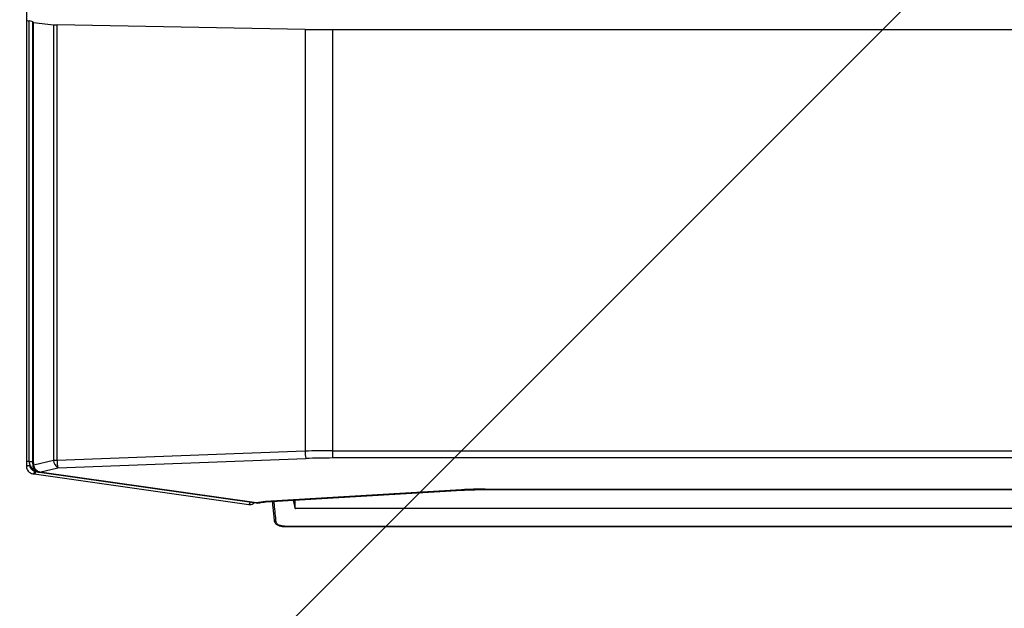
# Model space of a CAD drawing. Header units: millimetres. Extents: x -604189 to 881711, y -381903 to -7297.
# Tile 980 of 1056: x -546321 to -545936, y -161007 to -160777. Entities that reach past the tile are written whole.
import ezdxf

# ---------------------------------------------------------------- set-up
doc = ezdxf.new("R2010")
doc.units = ezdxf.units.MM
doc.header["$LTSCALE"] = 100
doc.linetypes.add('ACAD_ISO04W100', pattern=[30.5, 24, -3, 0.5, -3])
doc.layers.get('Defpoints').update_dxf_attribs({"color": 30})
doc.layers.add('Flowair', color=1, linetype='Continuous')
doc.layers.add('OPIS', color=7, linetype='Continuous')
doc.layers.add('strop osie', color=80, linetype='ACAD_ISO04W100', lineweight=5)
doc.styles.get("Standard").update_dxf_attribs({"font": 'romans.shx', "width": 0.5})
doc.dimstyles.new('1 50', dxfattribs={"dimtxt": 150, "dimasz": 80, "dimexe": 1, "dimexo": 1, "dimgap": 20, "dimtad": 1, "dimdec": 0, "dimlfac": 0.1, "dimtxsty": 'Standard', "dimblk": 'ARCHTICK', "dimcen": 200, "dimclrd": 2, "dimadec": 1, "dimazin": 0, "dimtfac": 1, "dimtdec": 0, "dimtmove": 0, "dimatfit": 3, "dimldrblk": 'ARCHTICK', "dimfxl": 120, "dimfxlon": 1, "dimtfill": 1, "dimarcsym": 0})

# ---------------------------------------------------------------- blocks, each defined once
blk = doc.blocks.new('_ArchTick')
at = {"layer": 'strop osie', "color": 0, "const_width": 0.15}
blk.add_lwpolyline([(-0.5, -0.5), (0.5, 0.5)], dxfattribs=at)
blk = doc.blocks.new('*D3270')
at = {"layer": 'Defpoints', "color": 0, "linetype": 'ByBlock', "lineweight": 5, "transparency": 16777216}
for p in [(-536398.94, -160500.31), (-535687.5, -160500.31), (-551668.94, -168350.3)]:
    blk.add_point(p, dxfattribs=at)
at = {"layer": 'OPIS', "color": 0, "linetype": 'Continuous', "lineweight": -2, "transparency": 16777216}
for p, q in [((-535747.5, -160500.31), (-535686.5, -160500.31)), ((-535747.5, -168350.3), (-535686.5, -168350.3))]:
    blk.add_line(p, q, dxfattribs=at)
at = {"layer": 'OPIS', "color": 2, "lineweight": -2, "transparency": 16777216}
blk.add_line((-535687.5, -168350.3), (-535687.5, -160500.31), dxfattribs=at)
at = {"layer": 'OPIS', "color": 2, "linetype": 'ByBlock', "lineweight": -2, "transparency": 16777216, "xscale": 80, "yscale": 80, "zscale": 80}
for p, rotation in [((-535687.5, -160500.31), 90), ((-535687.5, -168350.3), 270)]:
    blk.add_blockref('_ArchTick', p, dxfattribs=dict(at, rotation=rotation))
at = {"layer": 'OPIS', "color": 0, "linetype": 'ByBlock', "lineweight": 13, "transparency": 16777216, "insert": (-535782.5, -164425.31), "char_height": 150, "attachment_point": 5, "rotation": 90, "bg_fill": 3, "box_fill_scale": 1.1, "bg_fill_color": 256, "bg_fill_true_color": 13158600, "bg_fill_transparency": 0}
blk.add_mtext('785', dxfattribs=at)
blk = doc.blocks.new('*D3281')
at = {"layer": 'Defpoints', "color": 0, "linetype": 'ByBlock', "lineweight": 5, "transparency": 16777216}
for p in [(-552118.94, -159745.28), (-535687.5, -164715.31), (-535410.16, -164715.31)]:
    blk.add_point(p, dxfattribs=at)
at = {"layer": 'OPIS', "color": 0, "linetype": 'Continuous', "lineweight": -2, "transparency": 16777216}
for p, q in [((-535470.16, -159745.28), (-535409.16, -159745.28)), ((-535470.16, -164715.31), (-535409.16, -164715.31))]:
    blk.add_line(p, q, dxfattribs=at)
at = {"layer": 'OPIS', "color": 2, "lineweight": -2, "transparency": 16777216}
blk.add_line((-535410.16, -159745.28), (-535410.16, -164715.31), dxfattribs=at)
at = {"layer": 'OPIS', "color": 2, "linetype": 'ByBlock', "lineweight": -2, "transparency": 16777216, "xscale": 80, "yscale": 80, "zscale": 80}
for p, rotation in [((-535410.16, -159745.28), 90), ((-535410.16, -164715.31), 270)]:
    blk.add_blockref('_ArchTick', p, dxfattribs=dict(at, rotation=rotation))
at = {"layer": 'OPIS', "color": 0, "linetype": 'ByBlock', "lineweight": 13, "transparency": 16777216, "insert": (-535505.16, -162230.3), "char_height": 150, "attachment_point": 5, "rotation": 90, "bg_fill": 3, "box_fill_scale": 1.1, "bg_fill_color": 256, "bg_fill_true_color": 13158600, "bg_fill_transparency": 0}
blk.add_mtext('497', dxfattribs=at)
blk = doc.blocks.new('*D3283')
at = {"layer": 'Defpoints', "color": 0, "linetype": 'ByBlock', "lineweight": 5, "transparency": 16777216}
for p in [(-549860.21, -159420.3), (-548544.07, -179490.3), (-536848.94, -179490.3)]:
    blk.add_point(p, dxfattribs=at)
at = {"layer": 'OPIS', "color": 0, "linetype": 'Continuous', "lineweight": -2, "transparency": 16777216}
for p, q in [((-548604.07, -159420.3), (-548543.07, -159420.3)), ((-548484.07, -179490.3), (-548545.07, -179490.3))]:
    blk.add_line(p, q, dxfattribs=at)
at = {"layer": 'OPIS', "color": 2, "lineweight": -2, "transparency": 16777216}
blk.add_line((-548544.07, -159420.3), (-548544.07, -179490.3), dxfattribs=at)
at = {"layer": 'OPIS', "color": 2, "linetype": 'ByBlock', "lineweight": -2, "transparency": 16777216, "xscale": 80, "yscale": 80, "zscale": 80}
for p, rotation in [((-548544.07, -159420.3), 90), ((-548544.07, -179490.3), 270)]:
    blk.add_blockref('_ArchTick', p, dxfattribs=dict(at, rotation=rotation))
at = {"layer": 'OPIS', "color": 0, "linetype": 'ByBlock', "lineweight": 13, "transparency": 16777216, "insert": (-548639.07, -169455.3), "char_height": 150, "attachment_point": 5, "rotation": 90, "bg_fill": 3, "box_fill_scale": 1.1, "bg_fill_color": 256, "bg_fill_true_color": 13158600, "bg_fill_transparency": 0}
blk.add_mtext('2007', dxfattribs=at)
blk = doc.blocks.new('*D3365')
at = {"layer": 'Defpoints', "color": 0, "linetype": 'ByBlock', "lineweight": 5, "transparency": 16777216}
for p in [(-546883.98, -159870.3), (-546349.76, -159870.3), (-546848.94, -161625.27)]:
    blk.add_point(p, dxfattribs=at)
at = {"layer": 'OPIS', "color": 0, "linetype": 'Continuous', "lineweight": -2, "transparency": 16777216}
for p, q in [((-546409.76, -159870.3), (-546348.76, -159870.3)), ((-546409.76, -161625.27), (-546348.76, -161625.27))]:
    blk.add_line(p, q, dxfattribs=at)
at = {"layer": 'OPIS', "color": 2, "lineweight": -2, "transparency": 16777216}
blk.add_line((-546349.76, -161625.27), (-546349.76, -159870.3), dxfattribs=at)
at = {"layer": 'OPIS', "color": 2, "linetype": 'ByBlock', "lineweight": -2, "transparency": 16777216, "xscale": 80, "yscale": 80, "zscale": 80}
for p, rotation in [((-546349.76, -159870.3), 90), ((-546349.76, -161625.27), 270)]:
    blk.add_blockref('_ArchTick', p, dxfattribs=dict(at, rotation=rotation))
at = {"layer": 'OPIS', "color": 0, "linetype": 'ByBlock', "lineweight": 5, "transparency": 16777216, "insert": (-546444.76, -160747.78), "char_height": 150, "attachment_point": 5, "rotation": 90, "bg_fill": 3, "box_fill_scale": 1.1, "bg_fill_color": 256, "bg_fill_true_color": 13158600, "bg_fill_transparency": 0}
blk.add_mtext('175', dxfattribs=at)
blk = doc.blocks.new('FB 100V z KM 10.2017')
at = {"layer": 'Flowair', "linetype": 'Continuous'}
for p, q in [((10455.89, 4690.97), (10455.89, 5004.98)), ((10455.95, 4690.97), (10455.95, 5004.98)), ((10452.43, 5002.84), (10452.43, 4693.12)), ((10358.89, 4700.47), (10358.89, 4995.48)), ((10441.14, 4700.47), (10441.14, 4995.48)), ((10442.56, 4995.48), (10442.56, 4700.47)), ((10448.65, 4730.2), (10448.65, 4965.75)), ((10448.73, 4730.2), (10448.73, 4965.75)), ((10448.65, 4730.2), (10448.73, 4730.2)), ((10448.78, 4725.6), (10448.86, 4725.66)), ((10448.78, 4725.6), (10451.07, 4687.28)), ((10448.86, 4725.66), (10448.86, 4725.69)), ((10451.14, 4687.37), (10448.86, 4725.69)), ((10441.14, 4700.47), (10358.89, 4700.47)), ((10442.56, 4700.47), (10441.14, 4700.47)), ((10444.46, 4646.74), (10442.66, 4695.17)), ((10358.84, 4695.01), (10357.96, 4646.58)), ((10358.84, 4695.01), (10441.24, 4695.01)), ((10441.24, 4695.01), (10443.04, 4646.58)), ((10452.43, 4693.1), (10452.43, 4693.12)), ((10455.89, 4690.97), (10455.95, 4690.97)), ((10455.95, 4690.97), (10455.95, 4690.97)), ((10451.33, 4685.51), (10445.32, 4643.19)), ((10451.07, 4687.28), (10451.14, 4687.35)), ((10451.14, 4687.35), (10451.14, 4687.37)), ((10451.35, 4685.47), (10451.33, 4685.51)), ((10445.34, 4643.12), (10451.35, 4685.44)), ((10445.69, 4642.12), (10451.64, 4684.01)), ((10451.19, 4684.27), (10451.3, 4684.25)), ((10451.3, 4684.25), (10451.4, 4684.22)), ((10451.35, 4685.44), (10451.35, 4685.47)), ((10451.4, 4684.22), (10451.48, 4684.19)), ((10451.48, 4684.19), (10451.56, 4684.15)), ((10451.56, 4684.15), (10451.61, 4684.1)), ((10451.61, 4684.1), (10451.64, 4684.06)), ((10451.64, 4684.06), (10451.64, 4684.01)), ((10357.47, 4641.99), (10357.92, 4645.88)), ((10357.92, 4645.88), (10443.04, 4645.88)), ((10443.04, 4646.58), (10357.96, 4646.58)), ((10443.04, 4646.58), (10443.04, 4645.88)), ((10443.04, 4645.88), (10443.96, 4642.03)), ((10445.32, 4643.16), (10444.46, 4646.74)), ((10445.32, 4643.19), (10445.32, 4643.16)), ((10445.34, 4643.15), (10445.32, 4643.19)), ((10357.35, 4641.89), (10357.14, 4641.12)), ((10357.4, 4641.77), (10443.28, 4641.77)), ((10443.28, 4641.99), (10357.47, 4641.99)), ((10443.28, 4641.77), (10443.28, 4641.99)), ((10443.28, 4641.12), (10443.28, 4641.77)), ((10443.96, 4642.03), (10443.95, 4642.03)), ((10443.98, 4641.82), (10443.99, 4641.82)), ((10444.13, 4641.32), (10444.09, 4641.32)), ((10445.13, 4642.39), (10445.03, 4642.39)), ((10445.13, 4642.39), (10445.09, 4642.15)), ((10445.09, 4642.15), (10445.2, 4642.13)), ((10445.15, 4642.54), (10445.13, 4642.39)), ((10445.13, 4642.39), (10445.23, 4642.38)), ((10445.2, 4642.13), (10445.31, 4642.11)), ((10445.23, 4642.38), (10445.34, 4642.35)), ((10445.31, 4642.11), (10445.41, 4642.08)), ((10445.34, 4643.12), (10445.32, 4643.16)), ((10445.34, 4643.12), (10445.34, 4643.15)), ((10445.34, 4643.09), (10445.34, 4643.12)), ((10445.34, 4643.09), (10445.34, 4643.12)), ((10445.34, 4642.35), (10445.44, 4642.33)), ((10445.41, 4642.08), (10445.5, 4642.05)), ((10445.44, 4642.33), (10445.53, 4642.29)), ((10445.5, 4642.05), (10445.57, 4642)), ((10445.53, 4642.29), (10445.6, 4642.25)), ((10445.57, 4642), (10445.62, 4641.96)), ((10445.6, 4642.25), (10445.66, 4642.2)), ((10445.62, 4641.96), (10445.65, 4641.91)), ((10445.65, 4641.91), (10445.66, 4641.87)), ((10445.66, 4642.2), (10445.68, 4642.16)), ((10445.66, 4641.87), (10445.69, 4642.12)), ((10445.68, 4642.16), (10445.69, 4642.12)), ((10344.24, 4640.58), (10357.06, 4640.58)), ((10357.06, 4640.58), (10443.28, 4640.58)), ((10443.28, 4641.12), (10357.14, 4641.12)), ((10443.28, 4641.12), (10443.28, 4640.58)), ((10444.13, 4640.58), (10444.17, 4640.58))]:
    blk.add_line(p, q, dxfattribs=at)
for centre, radius, start, end in [((10441.22, 4701.4), 6.39, 270.1573, 283.0071), ((10454.7, 4689.33), 0.358, 275.969, 6.9106), ((10443.02, 4652.97), 6.4, 270.1618, 283.0026), ((10442.88, 4647.74), 1.87, 274.8526, 327.7189), ((10443.28, 4642.83), 1.7, 269.8867, 298.311), ((10444.72, 4642.04), 0.769, 180.8826, 196.854), ((10444.73, 4642.05), 0.776, 181.0102, 196.837), ((10446.59, 4641.07), 2.51, 174.1762, 191.3556), ((10443.39, 4642.65), 1.5, 297.7549, 339.5204), ((10446.54, 4641.07), 2.42, 173.9741, 191.7705)]:
    blk.add_arc(centre, radius, start, end, dxfattribs=at)
for centre, major_axis, ratio, start_param, end_param in [((10457.6, 4730.2), (0, 26.5), 0.337962, 1.570796, 1.745329), ((10350.67, 4700.47), (0, 50), 0.164425, 4.602843, 4.712389), ((10457.53, 4700.47), (0, 50), 0.327824, 1.570796, 1.680342), ((10458.96, 4700.47), (0, 48.5), 0.337962, 1.570796, 1.680342), ((10168.03, 4419.02), (-336.91, -256.02), 0.290937, 3.526003, 3.534241), ((10452.4, 4687.98), (0, 4), 0.337962, 1.745329, 2.23389), ((10357.72, 4646.74), (0, 1.5), 0.164425, 4.09894, 4.602843), ((10357.4, 4642.27), (0, 0.5), 0.164425, 2.434115, 4.09894), ((10357.06, 4641.08), (0, 0.5), 0.164425, 3.141593, 4.801755)]:
    blk.add_ellipse(centre, major_axis=major_axis, ratio=ratio, start_param=start_param, end_param=end_param, dxfattribs=at)
for points, knots in [([(10448.86, 4725.69), (10448.84, 4726.02), (10448.79, 4727), (10448.74, 4728.51), (10448.73, 4729.68), (10448.73, 4730.2)], [0, 0, 0, 0, 0.226773, 0.657825, 1, 1, 1, 1]), ([(10452.42, 4693.11), (10452.42, 4693.11), (10452.42, 4693.11), (10452.42, 4693.11), (10452.42, 4693.11), (10452.42, 4693.1), (10452.41, 4693.1), (10452.38, 4693.08), (10452.23, 4693.05), (10451.92, 4693.01), (10451.43, 4692.95), (10451.04, 4692.9), (10450.82, 4692.88)], [0, 0, 0, 0, 0.000055, 0.000475, 0.000819, 0.002188, 0.005355, 0.018477, 0.073254, 0.294348, 0.605322, 1, 1, 1, 1]), ([(10450.83, 4692.7), (10451.21, 4692.78), (10451.73, 4692.89), (10452.23, 4693.01), (10452.38, 4693.06), (10452.42, 4693.09), (10452.42, 4693.1), (10452.43, 4693.1), (10452.43, 4693.1)], [0, 0, 0, 0, 0.692724, 0.922982, 0.980896, 0.995525, 0.999548, 1, 1, 1, 1]), ([(10452.43, 4693.12), (10452.43, 4693.11), (10452.43, 4693.11), (10452.42, 4693.11), (10452.42, 4693.11), (10452.42, 4693.11)], [0, 0, 0, 0, 0.558783, 0.735392, 1, 1, 1, 1]), ([(10455.06, 4689.38), (10454.51, 4689.32), (10453.41, 4689.2), (10452.12, 4689.07), (10451.24, 4688.99), (10451.05, 4688.97)], [0, 0, 0, 0, 0.436865, 0.873611, 1, 1, 1, 1]), ([(10454.77, 4689), (10454.8, 4689), (10454.96, 4688.99), (10455.22, 4689.14), (10455.51, 4689.41), (10455.74, 4689.8), (10455.89, 4690.29), (10455.96, 4690.71), (10455.95, 4690.93), (10455.94, 4690.97)], [0, 0, 0, 0, 0.048013, 0.215926, 0.384417, 0.568489, 0.76279, 0.957065, 1, 1, 1, 1]), ([(10455.89, 4690.97), (10455.88, 4690.8), (10455.86, 4690.44), (10455.71, 4689.96), (10455.49, 4689.6), (10455.26, 4689.42), (10455.11, 4689.39), (10455.06, 4689.38)], [0, 0, 0, 0, 0.219391, 0.438898, 0.660048, 0.884208, 1, 1, 1, 1]), ([(10451.07, 4688.6), (10451.45, 4688.64), (10452.75, 4688.76), (10453.92, 4688.89), (10454.74, 4688.98)], [0, 0, 0, 0, 0.294722, 1, 1, 1, 1]), ([(10451.33, 4686.05), (10451.32, 4686.09), (10451.27, 4686.28), (10451.2, 4686.73), (10451.16, 4687.15), (10451.14, 4687.37)], [0, 0, 0, 0, 0.117739, 0.547952, 1, 1, 1, 1]), ([(10451.31, 4686.05), (10451.34, 4685.91), (10451.37, 4685.73), (10451.34, 4685.55), (10451.33, 4685.51)], [0, 0, 0, 0, 0.80231, 1, 1, 1, 1]), ([(10451.35, 4685.44), (10451.35, 4685.46), (10451.39, 4685.64), (10451.39, 4685.85), (10451.33, 4686.02), (10451.32, 4686.04)], [0, 0, 0, 0, 0.099206, 0.880545, 1, 1, 1, 1]), ([(10451.64, 4684.01), (10451.65, 4684.17), (10451.66, 4684.48), (10451.51, 4684.84), (10451.35, 4685.01), (10451.3, 4685.06)], [0, 0, 0, 0, 0.408249, 0.814481, 1, 1, 1, 1]), ([(10443.95, 4642.03), (10443.91, 4642.03), (10443.75, 4642.02), (10443.52, 4641.99), (10443.34, 4641.99), (10443.28, 4641.99)], [0, 0, 0, 0, 0.162289, 0.743565, 1, 1, 1, 1]), ([(10443.28, 4641.78), (10443.3, 4641.78), (10443.51, 4641.76), (10443.74, 4641.81), (10443.95, 4641.82), (10443.98, 4641.82)], [0, 0, 0, 0, 0.111316, 0.8772, 1, 1, 1, 1]), ([(10445.32, 4643.16), (10445.31, 4643.12), (10445.26, 4642.95), (10445.12, 4642.66), (10444.83, 4642.36), (10444.44, 4642.12), (10444.12, 4642.06), (10443.96, 4642.03)], [0, 0, 0, 0, 0.072296, 0.309025, 0.528496, 0.745983, 1, 1, 1, 1]), ([(10443.99, 4641.82), (10444, 4641.82), (10444.17, 4641.82), (10444.49, 4641.92), (10444.89, 4642.17), (10445.17, 4642.54), (10445.31, 4642.86), (10445.32, 4643.05), (10445.32, 4643.09)], [0, 0, 0, 0, 0.015279, 0.248532, 0.480681, 0.707276, 0.936815, 1, 1, 1, 1]), ([(10445.09, 4642.15), (10445.07, 4642.04), (10445.01, 4641.81), (10444.79, 4641.54), (10444.49, 4641.37), (10444.26, 4641.32), (10444.15, 4641.32), (10444.13, 4641.32)], [0, 0, 0, 0, 0.257443, 0.515598, 0.754429, 0.970871, 1, 1, 1, 1]), ([(10444.17, 4640.58), (10444.19, 4640.58), (10444.37, 4640.58), (10444.73, 4640.65), (10445.18, 4640.92), (10445.53, 4641.35), (10445.61, 4641.69), (10445.66, 4641.87)], [0, 0, 0, 0, 0.029476, 0.249476, 0.491041, 0.747961, 1, 1, 1, 1]), ([(10443.28, 4640.58), (10443.35, 4640.58), (10443.54, 4640.58), (10443.83, 4640.58), (10444.04, 4640.58), (10444.13, 4640.58)], [0, 0, 0, 0, 0.243333, 0.693784, 1, 1, 1, 1])]:
    blk.add_open_spline(points, degree=3, knots=knots, dxfattribs=at)

msp = doc.modelspace()

# ---------------------------------------------------------------- hatches: boundary and pattern name
at = {"layer": 'OPIS', "linetype": 'ByBlock', "lineweight": 9}
h = msp.add_hatch(dxfattribs=at)
h.set_pattern_fill('ANSI36', color=0, scale=150)
h.set_pattern_definition([(45, (-306927.96, 32475.8), (252.5697, 926.0889), [1190.625, -238.125, 0, -238.125])])
h.paths.add_polyline_path([(-556073.92, -159870.3), (-556073.92, -161086.41), (-553567.18, -161086.41), (-553567.18, -159870.3)], flags=17)
h.paths.add_polyline_path([(-552198.92, -159870.3), (-553567.18, -159870.3), (-553567.18, -161086.41), (-556073.92, -161086.41), (-556073.92, -159870.3), (-556159.64, -159870.3), (-558143.92, -159870.3), (-558143.92, -160550.3), (-558143.92, -166895.28), (-553898.92, -166895.28), (-553898.92, -166928.69), (-553798.92, -166928.69, -0.267949), (-553348.92, -166149.27), (-553348.92, -165917.81, -0.414214), (-553691.86, -165574.88, -1), (-553005.98, -165574.88, -0.414214), (-553348.92, -165917.81), (-553348.92, -166149.27, 0.267949), (-553798.92, -166928.69), (-553798.92, -166988.69), (-553898.92, -166988.69), (-553898.92, -167020.26), (-552798.92, -167020.26), (-552798.92, -166988.69), (-552898.92, -166988.69), (-552898.92, -166928.69), (-552798.92, -166928.69), (-552798.92, -166895.28), (-552198.92, -166895.28)])
h.paths.add_polyline_path([(-536848.94, -159870.3), (-551668.94, -159870.3), (-551668.94, -164595.3), (-551663.99, -164595.3), (-551663.99, -164835.3), (-551667.26, -174525.3), (-551663.99, -174525.3), (-551663.99, -174765.3), (-551668.94, -179490.3), (-546883.97, -179490.3), (-546883.97, -179490.29), (-546643.97, -179490.29), (-541863.97, -179490.3), (-541863.97, -179490.29), (-541623.97, -179490.29), (-536848.94, -179490.3)])
h.paths.add_polyline_path([(-557762.33, -163516.72), (-557762.33, -163248.86), (-557987.33, -163248.86), (-557987.33, -163516.72)], flags=24)
h.paths.add_polyline_path([(-558062.4, -162687.18), (-557524.54, -162687.18), (-557524.54, -162462.18), (-558062.4, -162462.18)], flags=24)
h.paths.add_polyline_path([(-555574.23, -163637.66), (-555059.11, -163637.66), (-555059.11, -163538.32), (-555574.23, -163538.32)], flags=24)
h.paths.add_polyline_path([(-555574.15, -163527.65), (-555098.95, -163527.65), (-555098.95, -163428.38), (-555574.15, -163428.38)], flags=24)
h.paths.add_polyline_path([(-555976.22, -163645.14), (-555589.82, -163645.14), (-555589.82, -163529.76), (-555976.22, -163529.76)], flags=24)
h.paths.add_polyline_path([(-555935.57, -163533.4), (-555753.72, -163533.4), (-555753.72, -163435.37), (-555935.57, -163435.37)], flags=24)

# ---------------------------------------------------------------- next in the draw order: dimensions: what is measured, and where the dimension line sits
at = {"layer": 'OPIS', "color": 0, "linetype": 'ByBlock', "lineweight": 13}
dim = msp.add_linear_dim(base=(-535687.5, -160500.31), p1=(-551668.94, -168350.3), p2=(-536398.94, -160500.31), angle=90, dimstyle='1 50', override={"dimtmove": 1, "dimfxl": 60, "dimarcsym": 1}, dxfattribs=at)
dim.commit()
dim.dimension.update_dxf_attribs({"geometry": '*D3270', "text_midpoint": (-535782.5, -164425.31)})

# ---------------------------------------------------------------- next in the draw order: dimensions: what is measured, and where the dimension line sits
dim = msp.add_linear_dim(base=(-535410.16, -164715.31), p1=(-552118.94, -159745.28), p2=(-535687.5, -164715.31), angle=90, dimstyle='1 50', override={"dimtmove": 1, "dimfxl": 60, "dimarcsym": 1}, dxfattribs=at)
dim.commit()
dim.dimension.update_dxf_attribs({"geometry": '*D3281', "text_midpoint": (-535505.16, -162230.3)})

# ---------------------------------------------------------------- next in the draw order: dimensions: what is measured, and where the dimension line sits
dim = msp.add_linear_dim(base=(-548544.07, -179490.3), p1=(-549860.21, -159420.3), p2=(-536848.94, -179490.3), angle=90, dimstyle='1 50', override={"dimfxl": 60, "dimarcsym": 1}, dxfattribs=at)
dim.commit()
dim.dimension.update_dxf_attribs({"geometry": '*D3283', "text_midpoint": (-548639.07, -169455.3)})

# ---------------------------------------------------------------- next in the draw order: dimensions: what is measured, and where the dimension line sits
at = {"layer": 'OPIS', "color": 0, "linetype": 'ByBlock', "lineweight": 5}
dim = msp.add_linear_dim(base=(-546349.76, -159870.3), p1=(-546848.94, -161625.27), p2=(-546883.98, -159870.3), angle=90, dimstyle='1 50', override={"dimfxl": 60, "dimarcsym": 1}, dxfattribs=at)
dim.commit()
dim.dimension.update_dxf_attribs({"geometry": '*D3365', "text_midpoint": (-546444.76, -160747.78)})

# ---------------------------------------------------------------- next in the draw order: block references
at = {"layer": 'Flowair', "xscale": 2, "yscale": 2, "zscale": 2, "rotation": 270}
msp.add_blockref('FB 100V z KM 10.2017', (-555599.21, -140062.66), dxfattribs=at)

doc.saveas('drawing.dxf')
